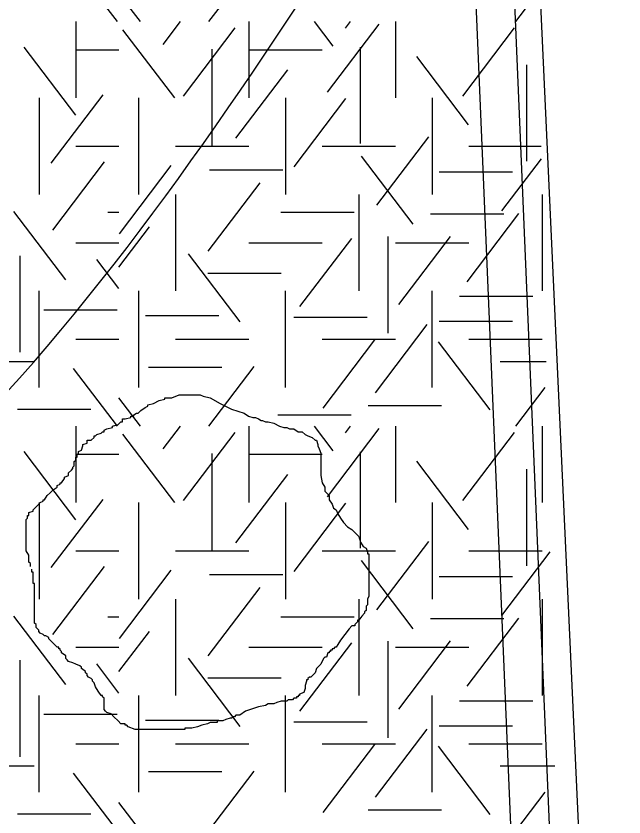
# Model space of a CAD drawing. Extents: x 419101 to 420177, y 4451541 to 4452254.
# Drawn here: x 419931.29 to 419942.42, y 4451618.41 to 4451633.08 of the extents above; entities that cross this region are included whole.
import ezdxf

# ---------------------------------------------------------------- set-up
doc = ezdxf.new("R2010")
doc.units = 0
for name, color, linetype in [('3_HALİHAZIR', 7, 'Continuous'), ('Level 27', 7, 'Continuous'), ('Level 3', 7, 'Continuous'), ('Level 41', 7, 'Continuous')]:
    doc.layers.add(name, color=color, linetype=linetype)

msp = doc.modelspace()

# ---------------------------------------------------------------- linework, layer by layer
at = {"layer": '3_HALİHAZIR'}
for points in [[(419939.618, 4451652.484), (419940.032, 4451642.425), (419941.466, 4451608.421)], [(419940.056, 4451652.479), (419940.619, 4451639.261), (419942.576, 4451596.664), (419943.381, 4451584.385), (419943.692, 4451584.147), (419944.11, 4451584.115), (419945.204, 4451584.194), (419947.038, 4451584.255), (419947.276, 4451584.245), (419947.623, 4451584.202), (419947.678, 4451584.158), (419948.046, 4451583.946), (419948.292, 4451583.473), (419951.111, 4451542.778)]]:
    msp.add_lwpolyline(points, dxfattribs=at)
for points in [[(419846.731, 4451613.4), (419846.734, 4451613.401), (419851.514, 4451616.401), (419885.634, 4451630.941), (419888.984, 4451632.301), (419889.844, 4451632.681), (419890.744, 4451632.961), (419895.264, 4451633.531), (419919.823, 4451636.751), (419931.005, 4451651.381), (419931.911, 4451652.564)], [(419839.353, 4451591.962), (419839.364, 4451591.971), (419844.374, 4451596.271), (419851.394, 4451601.551), (419855.474, 4451603.971), (419875.934, 4451611.761), (419891.494, 4451615.431), (419906.684, 4451617.851), (419924.462, 4451620.917), (419940.295, 4451639.301), (419940.435, 4451639.501), (419940.605, 4451639.681)]]:
    msp.add_spline(points, degree=3, dxfattribs=at)
at = {"layer": 'Level 27'}
msp.add_lwpolyline([(419933.586, 4451692.981), (419939.556, 4451636.929), (419942.383, 4451569.926), (419944.571, 4451544.206), (419950.368, 4451544.849), (419950.588, 4451542.784)], dxfattribs=at)
at = {"layer": 'Level 3'}
for points in [[(419933.806, 4451625.982), (419933.91, 4451626.034), (419934.013, 4451626.06), (419934.013, 4451626.086), (419934.039, 4451626.086), (419934.065, 4451626.086), (419934.143, 4451626.086), (419934.273, 4451626.138), (419934.377, 4451626.138), (419934.454, 4451626.138), (419934.506, 4451626.138), (419934.584, 4451626.138), (419934.636, 4451626.138), (419934.662, 4451626.138), (419934.714, 4451626.112), (419934.844, 4451626.086), (419935.025, 4451625.982), (419935.233, 4451625.878), (419935.466, 4451625.8), (419935.544, 4451625.748), (419935.622, 4451625.722), (419935.674, 4451625.722), (419935.726, 4451625.696), (419935.777, 4451625.67), (419935.803, 4451625.67), (419935.855, 4451625.644), (419935.907, 4451625.644), (419936.011, 4451625.618), (419936.115, 4451625.566), (419936.192, 4451625.54), (419936.244, 4451625.54), (419936.296, 4451625.514), (419936.348, 4451625.514), (419936.374, 4451625.514), (419936.452, 4451625.463), (419936.53, 4451625.463), (419936.582, 4451625.411), (419936.633, 4451625.385), (419936.711, 4451625.359), (419936.763, 4451625.307), (419936.789, 4451625.307), (419936.815, 4451625.229), (419936.815, 4451625.203), (419936.841, 4451625.151), (419936.867, 4451625.073), (419936.867, 4451625.047), (419936.867, 4451624.969), (419936.867, 4451624.917), (419936.867, 4451624.839), (419936.867, 4451624.813), (419936.867, 4451624.735), (419936.867, 4451624.658), (419936.893, 4451624.528), (419936.945, 4451624.45), (419936.945, 4451624.372), (419937.023, 4451624.294), (419937.023, 4451624.216), (419937.074, 4451624.138), (419937.1, 4451624.06), (419937.152, 4451624.034), (419937.178, 4451623.956), (419937.23, 4451623.878), (419937.282, 4451623.801), (419937.36, 4451623.723), (419937.438, 4451623.671), (419937.489, 4451623.619), (419937.515, 4451623.593), (419937.567, 4451623.541), (419937.593, 4451623.437), (419937.645, 4451623.359), (419937.697, 4451623.333), (419937.723, 4451623.255), (419937.723, 4451623.229), (419937.749, 4451623.229), (419937.749, 4451623.203), (419937.749, 4451623.177), (419937.749, 4451623.125), (419937.749, 4451623.022), (419937.749, 4451622.97), (419937.749, 4451622.892), (419937.749, 4451622.814), (419937.749, 4451622.736), (419937.749, 4451622.658), (419937.749, 4451622.58), (419937.749, 4451622.528), (419937.749, 4451622.45), (419937.723, 4451622.398), (419937.723, 4451622.294), (419937.697, 4451622.268), (419937.697, 4451622.191), (419937.671, 4451622.165), (419937.671, 4451622.139), (419937.619, 4451622.087), (419937.567, 4451622.009), (419937.541, 4451622.009), (419937.541, 4451621.983), (419937.515, 4451621.957), (419937.489, 4451621.931), (419937.489, 4451621.905), (419937.464, 4451621.905), (419937.438, 4451621.905)], [(419931.549, 4451622.996), (419931.549, 4451623.022), (419931.549, 4451623.047), (419931.523, 4451623.073), (419931.523, 4451623.099), (419931.523, 4451623.125), (419931.523, 4451623.151), (419931.523, 4451623.177), (419931.523, 4451623.203), (419931.471, 4451623.281), (419931.471, 4451623.359), (419931.471, 4451623.385), (419931.471, 4451623.463), (419931.471, 4451623.541), (419931.471, 4451623.567), (419931.471, 4451623.593), (419931.471, 4451623.619), (419931.471, 4451623.645), (419931.471, 4451623.671), (419931.471, 4451623.697), (419931.471, 4451623.723), (419931.471, 4451623.749), (419931.471, 4451623.775), (419931.471, 4451623.853), (419931.497, 4451623.878), (419931.497, 4451623.904), (419931.497, 4451623.93), (419931.523, 4451623.93), (419931.523, 4451623.956), (419931.523, 4451623.982), (419931.601, 4451624.008), (419931.601, 4451624.034), (419931.679, 4451624.112), (419931.731, 4451624.164), (419931.782, 4451624.19), (419931.782, 4451624.216), (419931.808, 4451624.216), (419931.86, 4451624.294), (419931.912, 4451624.346), (419931.964, 4451624.398), (419932.042, 4451624.45), (419932.042, 4451624.476), (419932.094, 4451624.502), (419932.094, 4451624.528), (419932.12, 4451624.528), (419932.172, 4451624.606), (419932.172, 4451624.632), (419932.249, 4451624.658), (419932.249, 4451624.683), (419932.249, 4451624.709), (419932.301, 4451624.761), (419932.327, 4451624.787), (419932.327, 4451624.813), (419932.353, 4451624.839), (419932.353, 4451624.865), (419932.353, 4451624.891), (419932.353, 4451624.917), (419932.379, 4451624.943), (419932.379, 4451624.969), (419932.379, 4451624.995), (419932.405, 4451624.995), (419932.405, 4451625.021), (419932.405, 4451625.047), (419932.431, 4451625.073), (419932.431, 4451625.099), (419932.483, 4451625.125), (419932.509, 4451625.203), (419932.509, 4451625.229), (419932.587, 4451625.255), (419932.587, 4451625.281), (419932.587, 4451625.307), (419932.664, 4451625.307), (419932.716, 4451625.359), (419932.716, 4451625.385), (419932.742, 4451625.385), (419932.768, 4451625.411), (419932.846, 4451625.437), (419932.872, 4451625.463), (419932.898, 4451625.463), (419932.898, 4451625.489), (419932.95, 4451625.514), (419933.054, 4451625.54), (419933.054, 4451625.566), (419933.157, 4451625.592), (419933.209, 4451625.644), (419933.235, 4451625.644), (419933.235, 4451625.67), (419933.235, 4451625.696), (419933.287, 4451625.696), (419933.391, 4451625.722), (419933.391, 4451625.748), (419933.417, 4451625.748), (419933.443, 4451625.748), (419933.443, 4451625.774), (419933.495, 4451625.8), (419933.521, 4451625.8), (419933.572, 4451625.852), (419933.65, 4451625.904), (419933.702, 4451625.93), (419933.702, 4451625.956), (419933.806, 4451625.982)], [(419933.495, 4451620.009), (419933.469, 4451620.009), (419933.339, 4451620.061), (419933.313, 4451620.087), (419933.287, 4451620.087), (419933.287, 4451620.113), (419933.209, 4451620.113), (419933.157, 4451620.165), (419933.08, 4451620.243), (419933.028, 4451620.295), (419932.95, 4451620.321), (419932.924, 4451620.347), (419932.898, 4451620.373), (419932.898, 4451620.399), (419932.898, 4451620.477), (419932.898, 4451620.555), (419932.898, 4451620.58), (419932.872, 4451620.606), (419932.872, 4451620.632), (419932.846, 4451620.632), (419932.794, 4451620.71), (419932.742, 4451620.788), (419932.716, 4451620.866), (419932.69, 4451620.892), (419932.69, 4451620.918), (419932.664, 4451620.944), (419932.613, 4451620.97), (419932.587, 4451620.996), (419932.587, 4451621.022), (419932.561, 4451621.048), (419932.561, 4451621.074), (419932.483, 4451621.126), (419932.483, 4451621.152), (419932.457, 4451621.178), (419932.379, 4451621.204), (419932.327, 4451621.23), (419932.249, 4451621.256), (419932.223, 4451621.282), (419932.198, 4451621.308), (419932.198, 4451621.334), (419932.198, 4451621.36), (419932.12, 4451621.411), (419932.12, 4451621.437), (419932.094, 4451621.463), (419932.094, 4451621.489), (419932.068, 4451621.489), (419932.068, 4451621.515), (419932.042, 4451621.515), (419932.016, 4451621.541), (419931.99, 4451621.567), (419931.964, 4451621.593), (419931.938, 4451621.619), (419931.912, 4451621.645), (419931.886, 4451621.671), (419931.886, 4451621.697), (419931.834, 4451621.723), (419931.808, 4451621.723), (419931.782, 4451621.749), (419931.731, 4451621.775), (419931.705, 4451621.801), (419931.705, 4451621.827), (419931.679, 4451621.853), (419931.653, 4451621.879), (419931.653, 4451621.905), (419931.653, 4451621.931), (419931.627, 4451621.957), (419931.627, 4451621.983), (419931.627, 4451622.009), (419931.627, 4451622.087), (419931.627, 4451622.139), (419931.627, 4451622.165), (419931.627, 4451622.191), (419931.627, 4451622.216), (419931.627, 4451622.242), (419931.627, 4451622.268), (419931.627, 4451622.294), (419931.627, 4451622.32), (419931.627, 4451622.346), (419931.627, 4451622.372), (419931.627, 4451622.398), (419931.627, 4451622.424), (419931.627, 4451622.45), (419931.627, 4451622.476), (419931.627, 4451622.502), (419931.627, 4451622.528), (419931.627, 4451622.554), (419931.627, 4451622.632), (419931.627, 4451622.658), (419931.627, 4451622.684), (419931.601, 4451622.684), (419931.601, 4451622.71), (419931.601, 4451622.736), (419931.601, 4451622.762), (419931.601, 4451622.788), (419931.601, 4451622.814), (419931.601, 4451622.84), (419931.601, 4451622.866), (419931.601, 4451622.892), (419931.575, 4451622.892), (419931.575, 4451622.918), (419931.575, 4451622.944)], [(419937.438, 4451621.905), (419937.386, 4451621.853), (419937.23, 4451621.645), (419937.178, 4451621.567), (419937.152, 4451621.515), (419937.126, 4451621.515), (419937.1, 4451621.489), (419937.074, 4451621.489), (419937.074, 4451621.463), (419937.048, 4451621.463), (419937.048, 4451621.437), (419937.023, 4451621.437), (419937.023, 4451621.411), (419936.997, 4451621.411), (419936.971, 4451621.334), (419936.945, 4451621.334), (419936.919, 4451621.308), (419936.867, 4451621.204), (419936.789, 4451621.126), (419936.763, 4451621.048), (419936.685, 4451620.97), (419936.659, 4451620.97), (419936.633, 4451620.944), (419936.633, 4451620.918), (419936.607, 4451620.918), (419936.607, 4451620.892), (419936.582, 4451620.814), (419936.582, 4451620.762), (419936.556, 4451620.684), (419936.478, 4451620.658), (419936.478, 4451620.632), (419936.452, 4451620.632), (419936.452, 4451620.606), (419936.426, 4451620.606), (419936.426, 4451620.58), (419936.4, 4451620.58), (419936.374, 4451620.58), (419936.348, 4451620.555), (419936.322, 4451620.555), (419936.296, 4451620.555), (419936.27, 4451620.555), (419936.244, 4451620.529), (419936.218, 4451620.529), (419936.192, 4451620.529), (419936.166, 4451620.529), (419936.141, 4451620.529), (419936.063, 4451620.503), (419936.011, 4451620.477), (419935.933, 4451620.477), (419935.907, 4451620.477), (419935.855, 4451620.451), (419935.726, 4451620.425), (419935.492, 4451620.347), (419935.388, 4451620.269), (419935.31, 4451620.269), (419935.285, 4451620.243), (419935.259, 4451620.243), (419935.233, 4451620.217), (419935.207, 4451620.217), (419935.129, 4451620.191), (419935.077, 4451620.165), (419935.051, 4451620.165), (419935.025, 4451620.165), (419934.999, 4451620.165), (419934.973, 4451620.165), (419934.973, 4451620.139), (419934.947, 4451620.139), (419934.921, 4451620.139), (419934.844, 4451620.139), (419934.792, 4451620.113), (419934.688, 4451620.087), (419934.61, 4451620.061), (419934.506, 4451620.035), (419934.454, 4451620.035), (419934.428, 4451620.035), (419934.403, 4451620.035), (419934.377, 4451620.035), (419934.377, 4451620.009), (419934.351, 4451620.009), (419934.325, 4451620.009), (419934.299, 4451620.009), (419934.273, 4451620.009), (419934.247, 4451620.009), (419934.221, 4451620.009), (419934.195, 4451620.009), (419934.169, 4451620.009), (419934.143, 4451620.009), (419934.065, 4451620.009), (419934.013, 4451620.009), (419933.936, 4451620.009), (419933.884, 4451620.009), (419933.858, 4451620.009), (419933.832, 4451620.009), (419933.78, 4451620.009), (419933.702, 4451620.009), (419933.676, 4451620.009), (419933.624, 4451620.009), (419933.598, 4451620.009), (419933.546, 4451620.009), (419933.521, 4451620.009), (419933.495, 4451620.009)]]:
    msp.add_lwpolyline(points, dxfattribs=at)
at = {"layer": 'Level 41'}
for p, q in [((419933.143, 4451632.973), (419932.341, 4451634.029)), ((419934.819, 4451632.973), (419935.648, 4451634.064)), ((419933.566, 4451632.973), (419933.172, 4451633.491)), ((419940.439, 4451632.973), (419940.696, 4451633.311)), ((419932.384, 4451632.973), (419932.384, 4451631.575)), ((419932.384, 4451632.973), (419932.384, 4451631.575)), ((419933.982, 4451632.556), (419934.299, 4451632.973)), ((419935.548, 4451632.973), (419935.548, 4451631.575)), ((419937.097, 4451632.521), (419936.753, 4451632.973)), ((419937.323, 4451632.853), (419937.414, 4451632.973)), ((419938.234, 4451632.973), (419938.234, 4451631.575)), ((419934.193, 4451631.575), (419933.244, 4451632.825)), ((419934.353, 4451631.61), (419935.302, 4451632.86)), ((419936.99, 4451631.679), (419937.94, 4451632.929)), ((419939.467, 4451631.61), (419940.416, 4451632.86)), ((419932.385, 4451631.259), (419931.436, 4451632.508)), ((419932.384, 4451632.459), (419933.172, 4451632.459)), ((419934.873, 4451632.471), (419934.873, 4451630.704)), ((419935.548, 4451632.459), (419936.891, 4451632.459)), ((419937.59, 4451632.506), (419937.59, 4451630.739)), ((419939.574, 4451631.084), (419938.625, 4451632.333)), ((419940.638, 4451632.185), (419940.638, 4451630.418)), ((419935.313, 4451630.838), (419936.262, 4451632.088)), ((419931.713, 4451631.575), (419931.713, 4451629.808)), ((419931.713, 4451631.575), (419931.713, 4451629.808)), ((419931.933, 4451630.382), (419932.882, 4451631.632)), ((419933.534, 4451629.808), (419933.534, 4451631.575)), ((419936.22, 4451631.575), (419936.22, 4451629.808)), ((419936.379, 4451630.313), (419937.328, 4451631.563)), ((419938.906, 4451631.575), (419938.906, 4451629.808)), ((419937.896, 4451629.612), (419938.847, 4451630.861)), ((419932.384, 4451630.691), (419933.172, 4451630.691)), ((419934.205, 4451630.691), (419935.548, 4451630.691)), ((419936.891, 4451630.691), (419938.234, 4451630.691)), ((419939.577, 4451630.691), (419940.907, 4451630.691)), ((419938.562, 4451629.262), (419937.612, 4451630.511)), ((419931.959, 4451629.156), (419932.909, 4451630.405)), ((419933.182, 4451629.087), (419934.131, 4451630.336)), ((419940.187, 4451629.507), (419940.912, 4451630.463)), ((419934.829, 4451630.257), (419936.172, 4451630.257)), ((419939.037, 4451630.221), (419940.38, 4451630.221)), ((419934.807, 4451628.77), (419935.756, 4451630.02)), ((419934.205, 4451629.808), (419934.205, 4451628.041)), ((419937.563, 4451629.808), (419937.563, 4451628.041)), ((419940.92, 4451629.808), (419940.92, 4451628.041)), ((419932.198, 4451628.244), (419931.249, 4451629.493)), ((419932.968, 4451629.484), (419933.172, 4451629.484)), ((419936.135, 4451629.484), (419937.478, 4451629.484)), ((419938.877, 4451629.451), (419940.22, 4451629.451)), ((419939.547, 4451628.21), (419940.497, 4451629.46)), ((419933.172, 4451628.478), (419933.731, 4451629.214)), ((419938.095, 4451629.036), (419938.095, 4451627.268)), ((419938.295, 4451627.79), (419939.244, 4451629.039)), ((419932.384, 4451628.924), (419933.172, 4451628.924)), ((419935.548, 4451628.924), (419936.891, 4451628.924)), ((419936.484, 4451627.754), (419937.434, 4451629.004)), ((419938.234, 4451628.924), (419939.577, 4451628.924)), ((419935.392, 4451627.473), (419934.443, 4451628.723)), ((419931.359, 4451628.686), (419931.359, 4451626.918)), ((419933.172, 4451628.084), (419932.766, 4451628.618)), ((419934.802, 4451628.364), (419936.145, 4451628.364)), ((419931.713, 4451626.273), (419931.713, 4451628.041)), ((419933.534, 4451626.273), (419933.534, 4451628.041)), ((419936.22, 4451626.273), (419936.22, 4451628.041)), ((419938.906, 4451626.273), (419938.906, 4451628.041)), ((419939.411, 4451627.943), (419940.754, 4451627.943)), ((419931.795, 4451627.698), (419933.138, 4451627.698)), ((419933.657, 4451627.592), (419935, 4451627.592)), ((419936.374, 4451627.558), (419937.717, 4451627.558)), ((419937.87, 4451626.176), (419938.819, 4451627.426)), ((419939.037, 4451627.487), (419940.38, 4451627.487)), ((419932.384, 4451627.157), (419933.172, 4451627.157)), ((419934.205, 4451627.157), (419935.548, 4451627.157)), ((419936.891, 4451627.157), (419938.234, 4451627.157)), ((419936.91, 4451625.897), (419937.859, 4451627.146)), ((419939.973, 4451625.862), (419939.023, 4451627.111)), ((419939.577, 4451627.157), (419940.92, 4451627.157)), ((419930.277, 4451626.75), (419931.62, 4451626.75)), ((419940.156, 4451626.75), (419940.994, 4451626.75)), ((419933.143, 4451625.564), (419932.341, 4451626.62)), ((419933.711, 4451626.646), (419935.053, 4451626.646)), ((419934.819, 4451625.564), (419935.648, 4451626.655)), ((419940.439, 4451625.564), (419940.976, 4451626.27)), ((419933.566, 4451625.564), (419933.172, 4451626.082)), ((419937.733, 4451625.945), (419939.076, 4451625.945)), ((419931.316, 4451625.876), (419932.659, 4451625.876)), ((419936.081, 4451625.77), (419937.424, 4451625.77)), ((419932.384, 4451625.564), (419932.384, 4451624.166)), ((419932.384, 4451625.564), (419932.384, 4451624.166)), ((419933.982, 4451625.147), (419934.299, 4451625.564)), ((419935.548, 4451625.564), (419935.548, 4451624.166)), ((419937.097, 4451625.112), (419936.753, 4451625.564)), ((419936.99, 4451624.27), (419937.94, 4451625.52)), ((419937.323, 4451625.444), (419937.414, 4451625.564)), ((419938.234, 4451625.564), (419938.234, 4451624.166)), ((419940.92, 4451625.564), (419940.92, 4451624.166)), ((419934.193, 4451624.166), (419933.244, 4451625.416)), ((419934.353, 4451624.201), (419935.302, 4451625.451)), ((419939.467, 4451624.201), (419940.416, 4451625.451)), ((419932.385, 4451623.85), (419931.436, 4451625.099)), ((419932.384, 4451625.05), (419933.172, 4451625.05)), ((419934.873, 4451625.062), (419934.873, 4451623.295)), ((419935.548, 4451625.05), (419936.891, 4451625.05)), ((419937.59, 4451625.097), (419937.59, 4451623.33)), ((419939.574, 4451623.675), (419938.625, 4451624.924)), ((419940.638, 4451624.776), (419940.638, 4451623.009)), ((419935.313, 4451623.429), (419936.262, 4451624.679)), ((419931.933, 4451622.973), (419932.882, 4451624.223)), ((419931.713, 4451624.166), (419931.713, 4451622.399)), ((419931.713, 4451624.166), (419931.713, 4451622.399)), ((419933.534, 4451622.399), (419933.534, 4451624.166)), ((419936.22, 4451624.166), (419936.22, 4451622.399)), ((419936.379, 4451622.904), (419937.328, 4451624.154)), ((419938.906, 4451624.166), (419938.906, 4451622.399)), ((419937.896, 4451622.203), (419938.847, 4451623.452)), ((419932.384, 4451623.282), (419933.172, 4451623.282)), ((419934.205, 4451623.282), (419935.548, 4451623.282)), ((419936.891, 4451623.282), (419938.234, 4451623.282)), ((419939.577, 4451623.282), (419940.92, 4451623.282)), ((419940.187, 4451622.098), (419941.07, 4451623.261)), ((419931.959, 4451621.747), (419932.909, 4451622.996)), ((419938.562, 4451621.853), (419937.612, 4451623.102)), ((419933.182, 4451621.678), (419934.131, 4451622.927)), ((419934.829, 4451622.848), (419936.172, 4451622.848)), ((419939.037, 4451622.812), (419940.38, 4451622.812)), ((419934.807, 4451621.361), (419935.756, 4451622.611)), ((419934.205, 4451622.399), (419934.205, 4451620.632)), ((419937.563, 4451622.399), (419937.563, 4451620.632)), ((419940.92, 4451622.399), (419940.92, 4451620.632)), ((419932.198, 4451620.835), (419931.249, 4451622.084)), ((419932.968, 4451622.075), (419933.172, 4451622.075)), ((419936.135, 4451622.075), (419937.478, 4451622.075)), ((419938.877, 4451622.042), (419940.22, 4451622.042)), ((419939.547, 4451620.801), (419940.497, 4451622.051)), ((419933.172, 4451621.069), (419933.731, 4451621.805)), ((419936.484, 4451620.345), (419937.434, 4451621.595)), ((419938.095, 4451621.627), (419938.095, 4451619.859)), ((419938.295, 4451620.381), (419939.244, 4451621.63)), ((419932.384, 4451621.515), (419933.172, 4451621.515)), ((419935.548, 4451621.515), (419936.891, 4451621.515)), ((419938.234, 4451621.515), (419939.577, 4451621.515)), ((419931.359, 4451621.277), (419931.359, 4451619.509)), ((419935.392, 4451620.064), (419934.443, 4451621.314)), ((419933.172, 4451620.675), (419932.766, 4451621.209)), ((419934.802, 4451620.955), (419936.145, 4451620.955)), ((419931.713, 4451618.864), (419931.713, 4451620.632)), ((419933.534, 4451618.864), (419933.534, 4451620.632)), ((419936.22, 4451618.864), (419936.22, 4451620.632)), ((419938.906, 4451618.864), (419938.906, 4451620.632)), ((419939.411, 4451620.534), (419940.754, 4451620.534)), ((419931.795, 4451620.289), (419933.138, 4451620.289)), ((419933.657, 4451620.183), (419935, 4451620.183)), ((419936.374, 4451620.149), (419937.717, 4451620.149)), ((419939.037, 4451620.078), (419940.38, 4451620.078)), ((419937.87, 4451618.767), (419938.819, 4451620.017)), ((419932.384, 4451619.748), (419933.172, 4451619.748)), ((419934.205, 4451619.748), (419935.548, 4451619.748)), ((419936.891, 4451619.748), (419938.234, 4451619.748)), ((419936.91, 4451618.488), (419937.859, 4451619.737)), ((419939.973, 4451618.453), (419939.023, 4451619.702)), ((419939.577, 4451619.748), (419940.92, 4451619.748)), ((419930.277, 4451619.341), (419931.62, 4451619.341)), ((419940.156, 4451619.341), (419941.156, 4451619.341)), ((419933.143, 4451618.155), (419932.341, 4451619.211)), ((419933.711, 4451619.237), (419935.053, 4451619.237)), ((419934.819, 4451618.155), (419935.648, 4451619.246)), ((419940.439, 4451618.155), (419940.976, 4451618.861)), ((419933.566, 4451618.155), (419933.172, 4451618.673)), ((419931.316, 4451618.467), (419932.659, 4451618.467)), ((419937.733, 4451618.536), (419939.076, 4451618.536))]:
    msp.add_line(p, q, dxfattribs=at)

doc.saveas('drawing.dxf')
